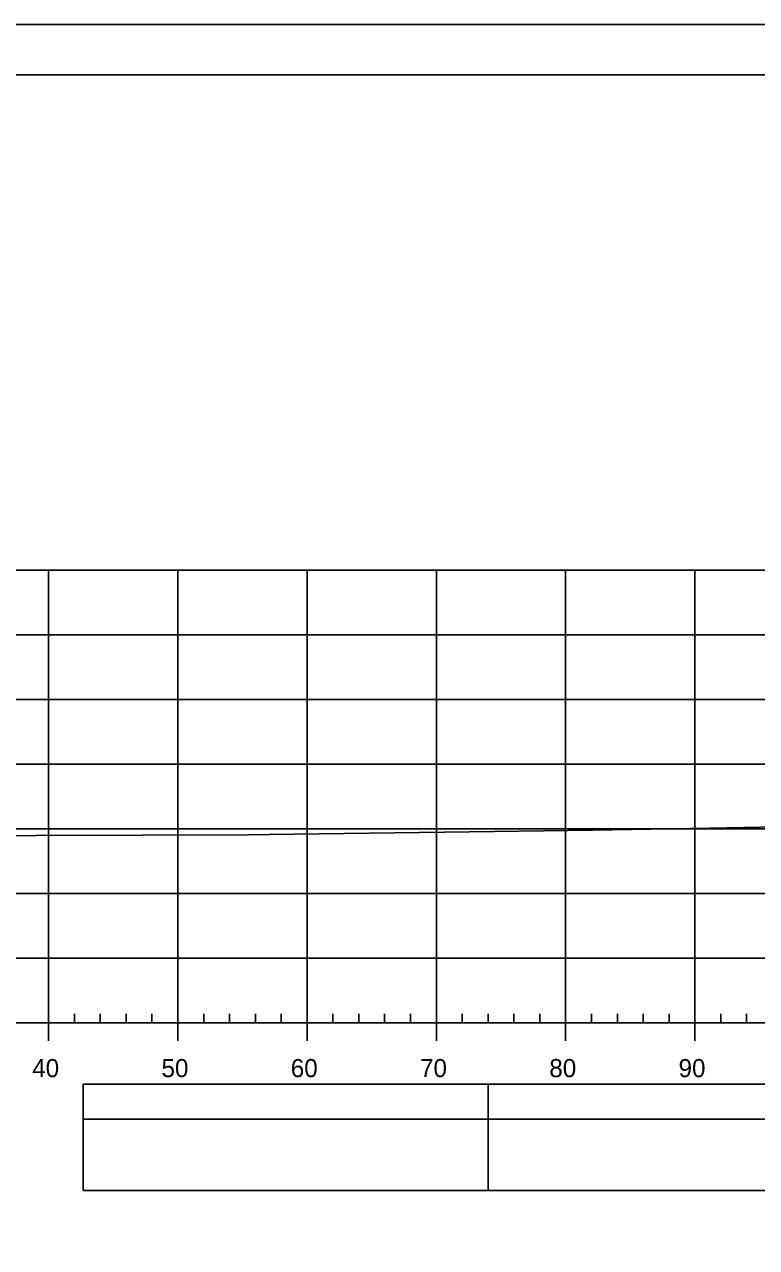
# Model space of a CAD drawing. Extents: x 1386544 to 1388153, y 379785 to 390999.
# Drawn here: x 1388028.4 to 1388085, y 384583.1 to 384677.7 of the extents above; entities that cross this region are included whole.
import ezdxf

# ---------------------------------------------------------------- set-up
doc = ezdxf.new("R2010")
doc.units = 0
for name, color, linetype in [('R_Axis', 7, 'Continuous'), ('R_Axis Annot', 7, 'Continuous'), ('R_Border', 7, 'Continuous'), ('R_Exist Surface', 7, 'Continuous'), ('R_Grid', 7, 'Continuous'), ('R_No Plot', 7, 'Continuous'), ('R_Striping', 7, 'Continuous')]:
    doc.layers.add(name, color=color, linetype=linetype)

msp = doc.modelspace()

# ---------------------------------------------------------------- linework, layer by layer
at = {"layer": 'R_Axis'}
for p, q in [((1387845.252, 384600.513), (1388135.252, 384600.513)), ((1388030.252, 384599.113), (1388030.252, 384600.513)), ((1388032.252, 384600.513), (1388032.252, 384601.213)), ((1388034.252, 384600.513), (1388034.252, 384601.213)), ((1388036.252, 384600.513), (1388036.252, 384601.213)), ((1388038.252, 384600.513), (1388038.252, 384601.213)), ((1388040.252, 384599.113), (1388040.252, 384600.513)), ((1388042.252, 384600.513), (1388042.252, 384601.213)), ((1388044.252, 384600.513), (1388044.252, 384601.213)), ((1388046.252, 384600.513), (1388046.252, 384601.213)), ((1388048.252, 384600.513), (1388048.252, 384601.213)), ((1388050.252, 384599.113), (1388050.252, 384600.513)), ((1388052.252, 384600.513), (1388052.252, 384601.213)), ((1388054.252, 384600.513), (1388054.252, 384601.213)), ((1388056.252, 384600.513), (1388056.252, 384601.213)), ((1388058.252, 384600.513), (1388058.252, 384601.213)), ((1388060.252, 384599.113), (1388060.252, 384600.513)), ((1388062.252, 384600.513), (1388062.252, 384601.213)), ((1388064.252, 384600.513), (1388064.252, 384601.213)), ((1388066.252, 384600.513), (1388066.252, 384601.213)), ((1388068.252, 384600.513), (1388068.252, 384601.213)), ((1388070.252, 384599.113), (1388070.252, 384600.513)), ((1388072.252, 384600.513), (1388072.252, 384601.213)), ((1388074.252, 384600.513), (1388074.252, 384601.213)), ((1388076.252, 384600.513), (1388076.252, 384601.213)), ((1388078.252, 384600.513), (1388078.252, 384601.213)), ((1388080.252, 384599.113), (1388080.252, 384600.513)), ((1388082.252, 384600.513), (1388082.252, 384601.213)), ((1388084.252, 384600.513), (1388084.252, 384601.213))]:
    msp.add_line(p, q, dxfattribs=at)
at = {"layer": 'R_Axis Annot'}
for points in [[(1388064.272, 384593.069), (1388135.252, 384593.069), (1388135.252, 384595.777), (1388064.272, 384595.777)], [(1388064.272, 384587.541), (1388135.252, 384587.541), (1388135.252, 384593.069), (1388064.272, 384593.069)]]:
    msp.add_lwpolyline(points, close=True, dxfattribs=at)
at = {"layer": 'R_Border'}
msp.add_line((1387832.252, 384673.806), (1388148.432, 384673.806), dxfattribs=at)
at = {"layer": 'R_Exist Surface'}
msp.add_lwpolyline([(1388022.773, 384615.04), (1388024.31, 384615.029), (1388027.124, 384614.975), (1388029.291, 384615.009), (1388045.715, 384615.036), (1388047.31, 384615.065), (1388064.737, 384615.304), (1388072.319, 384615.399), (1388081.417, 384615.556), (1388093.224, 384615.788), (1388100.409, 384615.828), (1388110.698, 384615.896), (1388123.048, 384615.943), (1388127.641, 384616.031), (1388130.784, 384615.996), (1388135.252, 384615.94)], dxfattribs=at)
at = {"layer": 'R_Grid'}
for p, q in [((1387845.252, 384635.513), (1388135.252, 384635.513)), ((1387845.252, 384635.513), (1388135.252, 384635.513)), ((1387845.252, 384635.513), (1388135.252, 384635.513)), ((1388030.252, 384600.513), (1388030.252, 384635.513)), ((1388030.252, 384600.513), (1388030.252, 384635.513)), ((1388030.252, 384600.513), (1388030.252, 384635.513)), ((1388040.252, 384600.513), (1388040.252, 384635.513)), ((1388040.252, 384600.513), (1388040.252, 384635.513)), ((1388040.252, 384600.513), (1388040.252, 384635.513)), ((1388050.252, 384600.513), (1388050.252, 384635.513)), ((1388050.252, 384600.513), (1388050.252, 384635.513)), ((1388050.252, 384600.513), (1388050.252, 384635.513)), ((1388060.252, 384600.513), (1388060.252, 384635.513)), ((1388060.252, 384600.513), (1388060.252, 384635.513)), ((1388060.252, 384600.513), (1388060.252, 384635.513)), ((1388070.252, 384600.513), (1388070.252, 384635.513)), ((1388070.252, 384600.513), (1388070.252, 384635.513)), ((1388070.252, 384600.513), (1388070.252, 384635.513)), ((1388080.252, 384600.513), (1388080.252, 384635.513)), ((1388080.252, 384600.513), (1388080.252, 384635.513)), ((1388080.252, 384600.513), (1388080.252, 384635.513)), ((1387845.252, 384630.513), (1388135.252, 384630.513)), ((1387845.252, 384630.513), (1388135.252, 384630.513)), ((1387845.252, 384630.513), (1388135.252, 384630.513)), ((1387845.252, 384625.513), (1388135.252, 384625.513)), ((1387845.252, 384625.513), (1388135.252, 384625.513)), ((1387845.252, 384625.513), (1388135.252, 384625.513)), ((1387845.252, 384620.513), (1388135.252, 384620.513)), ((1387845.252, 384620.513), (1388135.252, 384620.513)), ((1387845.252, 384620.513), (1388135.252, 384620.513)), ((1387845.252, 384615.513), (1388135.252, 384615.513)), ((1387845.252, 384615.513), (1388135.252, 384615.513)), ((1387845.252, 384615.513), (1388135.252, 384615.513)), ((1387845.252, 384610.513), (1388135.252, 384610.513)), ((1387845.252, 384610.513), (1388135.252, 384610.513)), ((1387845.252, 384610.513), (1388135.252, 384610.513)), ((1387845.252, 384605.513), (1388135.252, 384605.513)), ((1387845.252, 384605.513), (1388135.252, 384605.513)), ((1387845.252, 384605.513), (1388135.252, 384605.513)), ((1387845.252, 384600.513), (1388135.252, 384600.513)), ((1387845.252, 384600.513), (1388135.252, 384600.513)), ((1387845.252, 384600.513), (1388135.252, 384600.513))]:
    msp.add_line(p, q, dxfattribs=at)
at = {"layer": 'R_No Plot'}
msp.add_line((1387819.851, 384677.701), (1388153.184, 384677.701), dxfattribs=at)
for points in [[(1387819.844, 384677.701), (1388153.184, 384677.701), (1388153.184, 384464.363), (1387819.844, 384464.363)], [(1388066.172, 384673.806), (1388085.792, 384673.806), (1388085.792, 384663.926), (1388101.904, 384663.926), (1388125.103, 384663.926), (1388125.103, 384639.594), (1388148.432, 384639.594), (1388148.432, 384468.346), (1387832.252, 384468.346), (1387832.252, 384673.806)]]:
    msp.add_lwpolyline(points, close=True, dxfattribs=at)
at = {"layer": 'R_Striping'}
for points in [[(1388032.932, 384593.071), (1388064.272, 384593.071), (1388064.272, 384595.777), (1388032.932, 384595.777)], [(1388032.932, 384587.549), (1388064.272, 384587.549), (1388064.272, 384593.071), (1388032.932, 384593.071)]]:
    msp.add_lwpolyline(points, close=True, dxfattribs=at)

# ---------------------------------------------------------------- texts
at = {"layer": 'R_Axis Annot'}
for s, p in [('40', (1388028.99, 384596.313)), ('50', (1388038.99, 384596.313)), ('60', (1388048.99, 384596.313)), ('70', (1388058.99, 384596.313)), ('80', (1388068.99, 384596.313)), ('90', (1388078.99, 384596.313))]:
    msp.add_text(s, height=1.4, dxfattribs=at).set_placement(p)

doc.saveas('drawing.dxf')
